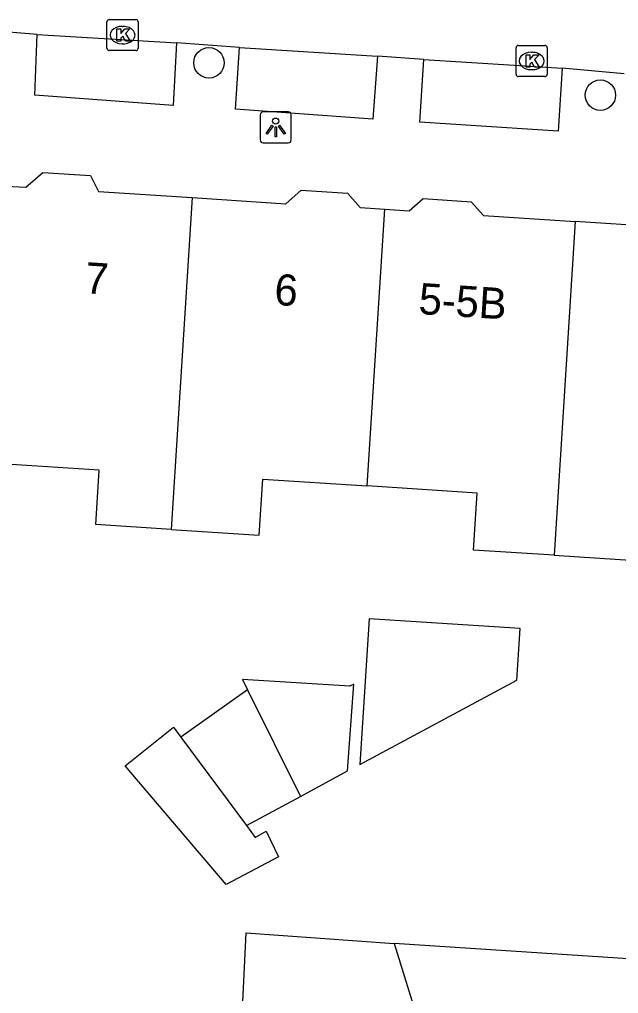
# Model space of a CAD drawing. Extents: x 159961 to 160856, y 382704 to 383353.
# Drawn here: x 160545.27 to 160564.52, y 383007.01 to 383038.3 of the extents above; entities that cross this region are included whole.
import ezdxf

# ---------------------------------------------------------------- set-up
doc = ezdxf.new("R2010")
doc.units = 0
for name, color, linetype in [('IMGEO_Boom', 7, 'Continuous'), ('IMGEO_Kolk', 7, 'Continuous'), ('IMGEO_Lichtpunt', 7, 'Continuous'), ('IMGEO_Pand', 7, 'Continuous'), ('IMGEO_Pand_nummerreeks', 7, 'Continuous'), ('IMGEO_Rijbaan_lokaal_open', 7, 'Continuous'), ('IMGEO_Voetpad_open', 7, 'Continuous')]:
    doc.layers.add(name, color=color, linetype=linetype)

msp = doc.modelspace()

# ---------------------------------------------------------------- linework, layer by layer
at = {"layer": 'IMGEO_Boom'}
for centre in [(160551.362, 383036.908), (160563.937, 383035.87)]:
    msp.add_circle(centre, 0.489, dxfattribs=at)
at = {"layer": 'IMGEO_Kolk'}
for p, q in [((160548.085, 383037.374), (160548.085, 383038.226)), ((160548.16, 383038.3), (160549.012, 383038.3)), ((160549.086, 383038.226), (160549.086, 383037.374)), ((160548.573, 383038.08), (160548.598, 383038.08)), ((160549.012, 383037.3), (160548.16, 383037.3)), ((160548.596, 383037.52), (160548.571, 383037.52)), ((160561.229, 383036.542), (160561.229, 383037.394)), ((160561.304, 383037.468), (160562.156, 383037.468)), ((160561.717, 383037.248), (160561.742, 383037.248)), ((160562.23, 383037.394), (160562.23, 383036.542)), ((160561.74, 383036.688), (160561.715, 383036.688)), ((160562.156, 383036.468), (160561.304, 383036.468))]:
    msp.add_line(p, q, dxfattribs=at)
for points in [[(160548.085, 383037.374), (160548.085, 383038.226)], [(160548.16, 383038.3), (160549.012, 383038.3)], [(160549.086, 383038.226), (160549.086, 383037.374)], [(160548.406, 383038), (160548.529, 383038), (160548.529, 383037.849), (160548.659, 383038), (160548.823, 383038), (160548.677, 383037.849), (160548.83, 383037.6), (160548.678, 383037.6), (160548.593, 383037.764), (160548.529, 383037.697), (160548.529, 383037.6), (160548.406, 383037.6), (160548.406, 383038)], [(160549.012, 383037.3), (160548.16, 383037.3)], [(160561.229, 383036.542), (160561.229, 383037.394)], [(160561.304, 383037.468), (160562.156, 383037.468)], [(160562.23, 383037.394), (160562.23, 383036.542)], [(160561.55, 383037.168), (160561.673, 383037.168), (160561.673, 383037.017), (160561.803, 383037.168), (160561.967, 383037.168), (160561.821, 383037.017), (160561.974, 383036.768), (160561.822, 383036.768), (160561.737, 383036.932), (160561.673, 383036.865), (160561.673, 383036.768), (160561.55, 383036.768), (160561.55, 383037.168)], [(160562.156, 383036.468), (160561.304, 383036.468)]]:
    msp.add_lwpolyline(points, dxfattribs=at)
for centre, start, end in [((160548.162, 383038.224), 91.552, 178.448), ((160548.162, 383038.224), 91.552, 178.448), ((160549.01, 383038.224), 1.552, 88.448), ((160549.01, 383038.224), 1.552, 88.448), ((160548.162, 383037.376), 181.552, 268.448), ((160548.162, 383037.376), 181.552, 268.448), ((160549.01, 383037.376), 271.552, 358.448), ((160549.01, 383037.376), 271.552, 358.448), ((160561.306, 383037.392), 91.552, 178.448), ((160561.306, 383037.392), 91.552, 178.448), ((160562.154, 383037.392), 1.552, 88.448), ((160562.154, 383037.392), 1.552, 88.448), ((160561.306, 383036.544), 181.552, 268.448), ((160561.306, 383036.544), 181.552, 268.448), ((160562.154, 383036.544), 271.552, 358.448), ((160562.154, 383036.544), 271.552, 358.448)]:
    msp.add_arc(centre, 0.0765, start, end, dxfattribs=at)
for centre, major_axis, ratio, start_param, end_param in [((160548.572, 383037.8), (-0.387, 0.002), 0.722429, 4.712389, 7.853982), ((160548.597, 383037.8), (-0.39, 0.002), 0.717154, 1.570796, 4.712389), ((160561.716, 383036.968), (-0.387, 0.002), 0.722429, 4.712389, 7.853982), ((160561.741, 383036.968), (-0.39, 0.002), 0.717154, 1.570796, 4.712389)]:
    msp.add_ellipse(centre, major_axis=major_axis, ratio=ratio, start_param=start_param, end_param=end_param, dxfattribs=at)
at = {"layer": 'IMGEO_Lichtpunt'}
for p, q in [((160553.008, 383035.238), (160553.008, 383034.431)), ((160553.008, 383035.238), (160553.008, 383034.431)), ((160553.91, 383035.333), (160553.102, 383035.333)), ((160553.91, 383035.333), (160553.102, 383035.333)), ((160554.004, 383034.431), (160554.004, 383035.238)), ((160554.004, 383034.431), (160554.004, 383035.238)), ((160553.102, 383034.337), (160553.91, 383034.337)), ((160553.102, 383034.337), (160553.91, 383034.337))]:
    msp.add_line(p, q, dxfattribs=at)
for points in [[(160553.382, 383034.902), (160553.421, 383034.874), (160553.233, 383034.612), (160553.195, 383034.639), (160553.382, 383034.902)], [(160553.484, 383034.854), (160553.531, 383034.854), (160553.531, 383034.532), (160553.484, 383034.532), (160553.484, 383034.854)], [(160553.594, 383034.874), (160553.632, 383034.901), (160553.819, 383034.639), (160553.78, 383034.611), (160553.594, 383034.874)]]:
    msp.add_lwpolyline(points, dxfattribs=at)
msp.add_circle((160553.507, 383035.036), 0.0994, dxfattribs=at)
for centre, start, end in [((160553.102, 383035.238), 90, 180), ((160553.102, 383035.238), 90, 180), ((160553.91, 383035.238), 0, 90), ((160553.91, 383035.238), 0, 90), ((160553.102, 383034.431), 180, 270), ((160553.102, 383034.431), 180, 270), ((160553.91, 383034.431), 270, 0), ((160553.91, 383034.431), 270, 360)]:
    msp.add_arc(centre, 0.0946, start, end, dxfattribs=at)
at = {"layer": 'IMGEO_Pand'}
for points in [[(160544.565, 383033.457), (160544.882, 383033.436), (160544.851, 383032.95), (160545.483, 383032.909), (160546.027, 383033.386), (160547.555, 383033.287), (160547.809, 383032.772), (160550.822, 383032.577)], [(160550.822, 383032.577), (160550.149, 383021.918)], [(160550.822, 383032.577), (160553.835, 383032.382), (160554.325, 383032.813), (160555.815, 383032.716), (160556.219, 383032.256), (160557.01, 383032.204)], [(160557.01, 383032.204), (160557.799, 383032.153), (160558.247, 383032.546), (160559.787, 383032.447), (160560.179, 383032.001), (160563.13, 383031.81)], [(160556.449, 383023.316), (160557.01, 383032.204)], [(160569.322, 383031.39), (160568.565, 383031.439), (160568.124, 383031.94), (160566.56, 383032.041), (160566.08, 383031.619), (160563.13, 383031.81)], [(160563.13, 383031.81), (160562.453, 383021.089)], [(160562.453, 383021.089), (160565.23, 383020.909), (160565.344, 383022.677), (160568.757, 383022.456), (160568.963, 383025.707)], [(160550.149, 383021.918), (160547.725, 383022.075), (160547.838, 383023.822), (160544.169, 383024.059), (160543.961, 383023.874)], [(160550.149, 383021.918), (160552.976, 383021.735), (160553.092, 383023.533), (160556.449, 383023.316)], [(160562.453, 383021.089), (160559.862, 383021.256), (160559.981, 383023.087), (160556.449, 383023.316)], [(160556.206, 383014.366), (160561.255, 383017.08), (160561.36, 383018.734), (160556.514, 383019.047), (160556.206, 383014.366)], [(160554.304, 383013.342), (160555.818, 383014.157), (160556.011, 383016.95), (160555.885, 383016.883), (160552.442, 383017.091), (160552.605, 383016.762)], [(160552.605, 383016.762), (160550.459, 383015.244)], [(160552.605, 383016.762), (160554.304, 383013.342)], [(160552.565, 383012.408), (160552.85, 383012.024), (160553.197, 383012.222), (160553.601, 383011.4), (160551.91, 383010.507), (160548.669, 383014.322), (160550.22, 383015.565), (160550.459, 383015.244)], [(160550.459, 383015.244), (160552.565, 383012.408)], [(160552.565, 383012.408), (160554.304, 383013.342)], [(160552.321, 383004.08), (160552.554, 383008.955), (160557.314, 383008.611)], [(160568.267, 383007.894), (160557.314, 383008.611)], [(160557.314, 383008.611), (160557.938, 383006.615)]]:
    msp.add_lwpolyline(points, dxfattribs=at)
at = {"layer": 'IMGEO_Rijbaan_lokaal_open'}
for points in [[(160545.839, 383037.815), (160544.399, 383037.938)], [(160545.839, 383037.815), (160550.314, 383037.553)], [(160552.342, 383037.405), (160550.314, 383037.553)], [(160552.342, 383037.405), (160556.782, 383037.126)], [(160558.267, 383037.012), (160556.782, 383037.126)], [(160558.267, 383037.012), (160562.712, 383036.737)], [(160564.703, 383036.55), (160562.712, 383036.737)]]:
    msp.add_lwpolyline(points, dxfattribs=at)
at = {"layer": 'IMGEO_Voetpad_open'}
for points in [[(160550.314, 383037.553), (160550.215, 383035.537), (160545.764, 383035.866), (160545.839, 383037.815)], [(160556.782, 383037.126), (160556.631, 383035.093), (160552.218, 383035.421), (160552.342, 383037.405)], [(160562.712, 383036.737), (160562.578, 383034.715), (160558.133, 383035.005), (160558.267, 383037.012)]]:
    msp.add_lwpolyline(points, dxfattribs=at)

# ---------------------------------------------------------------- texts
at = {"layer": 'IMGEO_Pand_nummerreeks'}
for s, rotation, p in [('7', 356.4255, (160547.357, 383029.507)), ('6', 356.5545, (160553.444, 383029.133)), ('5-5B', 356.3269, (160558.078, 383028.842))]:
    msp.add_text(s, height=1, rotation=rotation, dxfattribs=at).set_placement(p)

doc.saveas('drawing.dxf')
